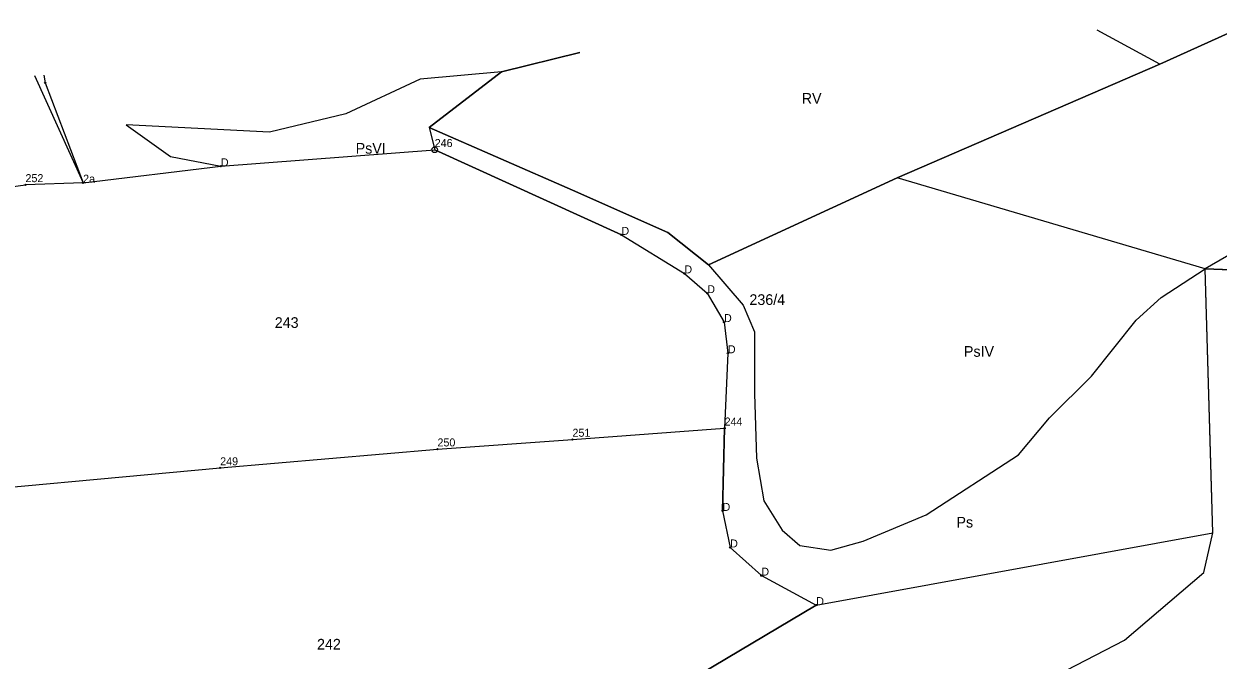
# Model space of a CAD drawing. Extents: x 7467189 to 7469366, y 5491487 to 5492734.
# Drawn here: x 7468985.9 to 7469153.7, y 5491756.3 to 5491845.8 of the extents above; entities that cross this region are included whole.
import ezdxf

# ---------------------------------------------------------------- set-up
doc = ezdxf.new("R2010")
doc.units = 0
for name, color, linetype in [('202-punkt graniczny', 7, 'Continuous'), ('202-punkt graniczny-Atr103', 7, 'Continuous'), ('203-punkt graniczny', 7, 'Continuous'), ('203-punkt graniczny-Atr103', 7, 'Continuous'), ('209-oznaczenie konturu klasyfikacyjnego', 7, 'Continuous'), ('210-oznaczenie konturu użytku gruntowego', 7, 'Continuous'), ('211-numer działki ewidencyjnej', 7, 'Continuous'), ('217-kontur klasyfikacyjny', 7, 'Continuous'), ('218-kontur użytku gruntowego', 7, 'Continuous'), ('219-działka ewidencyjna', 7, 'Continuous')]:
    doc.layers.add(name, color=color, linetype=linetype)

# ---------------------------------------------------------------- blocks, each defined once
blk = doc.blocks.new('203')
blk.add_circle((0, 0), 0.09)
blk = doc.blocks.new('202')
blk.add_circle((0, 0), 0.4)

msp = doc.modelspace()

# ---------------------------------------------------------------- linework, layer by layer
at = {"layer": '217-kontur klasyfikacyjny'}
for points in [[(7469145.53, 5491840.2), (7469136.73, 5491844.94)], [(7469145.53, 5491840.2), (7469158.09, 5491845.84)], [(7469063.99, 5491841.84), (7469053, 5491839.08)], [(7469108.62, 5491824.19), (7469145.53, 5491840.2)], [(7468988.67, 5491838.64), (7468988.85, 5491837.56)], [(7469053, 5491839.08), (7469041.54, 5491838.05)], [(7469053, 5491839.08), (7469042.84, 5491831.25)], [(7468988.85, 5491837.56), (7468994.18, 5491823.5)], [(7469041.54, 5491838.05), (7469031.11, 5491833.2)], [(7469031.11, 5491833.2), (7469020.37, 5491830.61)], [(7469000.24, 5491831.65), (7469006.44, 5491827.2)], [(7469020.37, 5491830.61), (7469000.24, 5491831.65)], [(7469042.84, 5491831.25), (7469062.97, 5491822.47)], [(7469013.54, 5491825.81), (7469043.6, 5491828.14)], [(7469043.6, 5491828.14), (7469069.85, 5491816.17)], [(7469006.44, 5491827.2), (7469013.54, 5491825.81)], [(7468994.18, 5491823.5), (7469013.54, 5491825.81)], [(7469082.07, 5491811.94), (7469108.62, 5491824.19)], [(7469151.9, 5491811.38), (7469108.62, 5491824.19)], [(7469062.97, 5491822.47), (7469076.39, 5491816.48)], [(7469076.39, 5491816.48), (7469082.07, 5491811.94)], [(7469069.85, 5491816.17), (7469078.7, 5491810.75)], [(7469082.07, 5491811.94), (7469086.98, 5491806.29)], [(7469145.7, 5491807.35), (7469151.9, 5491811.38)], [(7469152.97, 5491774.27), (7469151.9, 5491811.38)], [(7469188.27, 5491809.96), (7469151.9, 5491811.38)], [(7469078.7, 5491810.75), (7469081.92, 5491807.97)], [(7469081.92, 5491807.97), (7469084.27, 5491803.9)], [(7469086.98, 5491806.29), (7469088.53, 5491802.52)], [(7469142.19, 5491804.15), (7469145.7, 5491807.35)], [(7469084.27, 5491803.9), (7469084.81, 5491799.51)], [(7469135.9, 5491796.3), (7469142.19, 5491804.15)], [(7469088.53, 5491802.52), (7469088.53, 5491793.85)], [(7469084.81, 5491799.51), (7469084.35, 5491788.97)], [(7469130.01, 5491790.41), (7469135.9, 5491796.3)], [(7469088.53, 5491793.85), (7469088.84, 5491784.76)], [(7469125.67, 5491785.25), (7469130.01, 5491790.41)], [(7469084.35, 5491788.97), (7469084.06, 5491777.34)], [(7469088.84, 5491784.76), (7469089.87, 5491778.76)], [(7469112.69, 5491776.8), (7469125.67, 5491785.25)], [(7469089.87, 5491778.76), (7469092.45, 5491774.63)], [(7469084.06, 5491777.34), (7469085.13, 5491772.2)], [(7469103.81, 5491773.08), (7469112.69, 5491776.8)], [(7469092.45, 5491774.63), (7469094.93, 5491772.46)], [(7469097.23, 5491764.09), (7469152.97, 5491774.27)], [(7469099.27, 5491771.84), (7469103.81, 5491773.08)], [(7469085.13, 5491772.2), (7469089.52, 5491768.24)], [(7469094.93, 5491772.46), (7469099.27, 5491771.84)], [(7469089.52, 5491768.24), (7469097.23, 5491764.09)], [(7469097.23, 5491764.09), (7469077.43, 5491752.31)]]:
    msp.add_lwpolyline(points, dxfattribs=at)
at = {"layer": '218-kontur użytku gruntowego'}
for points in [[(7469158.09, 5491845.84), (7469145.53, 5491840.2)], [(7469053, 5491839.08), (7469063.99, 5491841.84)], [(7469145.53, 5491840.2), (7469108.62, 5491824.19)], [(7468988.67, 5491838.64), (7468988.85, 5491837.56)], [(7469042.84, 5491831.25), (7469053, 5491839.08)], [(7468988.85, 5491837.56), (7468994.18, 5491823.5)], [(7469062.97, 5491822.47), (7469042.84, 5491831.25)], [(7469042.84, 5491831.25), (7469043.6, 5491828.14)], [(7469013.54, 5491825.81), (7469043.6, 5491828.14)], [(7469043.6, 5491828.14), (7469069.85, 5491816.17)], [(7468994.18, 5491823.5), (7469013.54, 5491825.81)], [(7469108.62, 5491824.19), (7469082.07, 5491811.94)], [(7469076.39, 5491816.48), (7469062.97, 5491822.47)], [(7469171.78, 5491822.86), (7469151.9, 5491811.38)], [(7469082.07, 5491811.94), (7469076.39, 5491816.48)], [(7469069.85, 5491816.17), (7469078.7, 5491810.75)], [(7469151.9, 5491811.38), (7469184.27, 5491810.12)], [(7469152.6, 5491787.24), (7469151.9, 5491811.38)], [(7469078.7, 5491810.75), (7469081.92, 5491807.97)], [(7469081.92, 5491807.97), (7469084.27, 5491803.9)], [(7469084.27, 5491803.9), (7469084.81, 5491799.51)], [(7469084.81, 5491799.51), (7469084.35, 5491788.97)], [(7469084.35, 5491788.97), (7469084.06, 5491777.34)], [(7469152.97, 5491774.27), (7469152.6, 5491787.24)], [(7469084.06, 5491777.34), (7469085.13, 5491772.2)], [(7469151.73, 5491768.69), (7469152.97, 5491774.27)], [(7469085.13, 5491772.2), (7469089.52, 5491768.24)], [(7469089.52, 5491768.24), (7469097.23, 5491764.09)], [(7469140.58, 5491759.18), (7469151.73, 5491768.69)], [(7469097.23, 5491764.09), (7469077.43, 5491752.31)], [(7469086.19, 5491731.04), (7469140.58, 5491759.18)]]:
    msp.add_lwpolyline(points, dxfattribs=at)
at = {"layer": '219-działka ewidencyjna'}
for points in [[(7468987.35, 5491838.59), (7468994.18, 5491823.5)], [(7468988.67, 5491838.64), (7468988.85, 5491837.56)], [(7468988.85, 5491837.56), (7468994.18, 5491823.5)], [(7469013.54, 5491825.81), (7469043.6, 5491828.14)], [(7469069.85, 5491816.17), (7469043.6, 5491828.14)], [(7468994.18, 5491823.5), (7469013.54, 5491825.81)], [(7468962.69, 5491820.01), (7468986.08, 5491823.2)], [(7468994.18, 5491823.5), (7468986.08, 5491823.2)], [(7469069.85, 5491816.17), (7469078.7, 5491810.75)], [(7469078.7, 5491810.75), (7469081.92, 5491807.97)], [(7469081.92, 5491807.97), (7469084.27, 5491803.9)], [(7469084.27, 5491803.9), (7469084.81, 5491799.51)], [(7469084.81, 5491799.51), (7469084.35, 5491788.97)], [(7469062.97, 5491787.39), (7469084.35, 5491788.97)], [(7469084.06, 5491777.34), (7469084.35, 5491788.97)], [(7469043.99, 5491786.03), (7469062.97, 5491787.39)], [(7469013.45, 5491783.38), (7469043.99, 5491786.03)], [(7468968.65, 5491779.26), (7469013.45, 5491783.38)], [(7469084.06, 5491777.34), (7469085.13, 5491772.2)], [(7469085.13, 5491772.2), (7469089.52, 5491768.24)], [(7469089.52, 5491768.24), (7469097.23, 5491764.09)], [(7469077.43, 5491752.31), (7469097.23, 5491764.09)]]:
    msp.add_lwpolyline(points, dxfattribs=at)

# ---------------------------------------------------------------- block references
at = {"layer": '202-punkt graniczny'}
msp.add_blockref('202', (7469043.6, 5491828.14), dxfattribs=at)
at = {"layer": '203-punkt graniczny'}
for p in [(7468988.85, 5491837.56), (7469013.54, 5491825.81), (7468986.08, 5491823.2), (7468994.18, 5491823.5), (7469069.85, 5491816.17), (7469078.7, 5491810.75), (7469081.92, 5491807.97), (7469084.27, 5491803.9), (7469084.81, 5491799.51), (7469084.35, 5491788.97), (7469062.97, 5491787.39), (7469043.99, 5491786.03), (7469013.45, 5491783.38), (7469084.06, 5491777.34), (7469085.13, 5491772.2), (7469089.52, 5491768.24), (7469097.23, 5491764.09)]:
    msp.add_blockref('203', p, dxfattribs=at)

# ---------------------------------------------------------------- texts
at = {"layer": '202-punkt graniczny-Atr103'}
msp.add_text('246', height=1.125, dxfattribs=at).set_placement((7469043.6, 5491828.52))
at = {"layer": '203-punkt graniczny-Atr103'}
for s, height, p in [('D', 1.12, (7469013.54, 5491825.81)), ('252', 1.125, (7468986.08, 5491823.58)), ('2a', 1.125, (7468994.18, 5491823.5)), ('D', 1.12, (7469069.85, 5491816.17)), ('D', 1.12, (7469078.7, 5491810.75)), ('D', 1.12, (7469081.92, 5491807.97)), ('D', 1.12, (7469084.27, 5491803.9)), ('D', 1.12, (7469084.81, 5491799.51)), ('244', 1.125, (7469084.35, 5491789.35)), ('251', 1.125, (7469062.97, 5491787.77)), ('250', 1.125, (7469043.99, 5491786.41)), ('249', 1.125, (7469013.45, 5491783.75)), ('D', 1.12, (7469084.06, 5491777.34)), ('D', 1.12, (7469085.13, 5491772.2)), ('D', 1.12, (7469089.52, 5491768.24)), ('D', 1.12, (7469097.23, 5491764.09))]:
    msp.add_text(s, height=height, dxfattribs=at).set_placement(p)
at = {"layer": '209-oznaczenie konturu klasyfikacyjnego'}
for s, p in [('RV', (7469095.19, 5491834.62)), ('PsVI', (7469032.49, 5491827.59)), ('PsIV', (7469117.99, 5491799.02))]:
    msp.add_text(s, height=1.5, dxfattribs=at).set_placement(p)
at = {"layer": '210-oznaczenie konturu użytku gruntowego'}
msp.add_text('Ps', height=1.5, dxfattribs=at).set_placement((7469116.94, 5491775))
at = {"layer": '211-numer działki ewidencyjnej'}
for s, p in [('236/4', (7469087.84, 5491806.31)), ('243', (7469021.12, 5491803.08)), ('242', (7469027.06, 5491757.84))]:
    msp.add_text(s, height=1.5, dxfattribs=at).set_placement(p)

doc.saveas('drawing.dxf')
